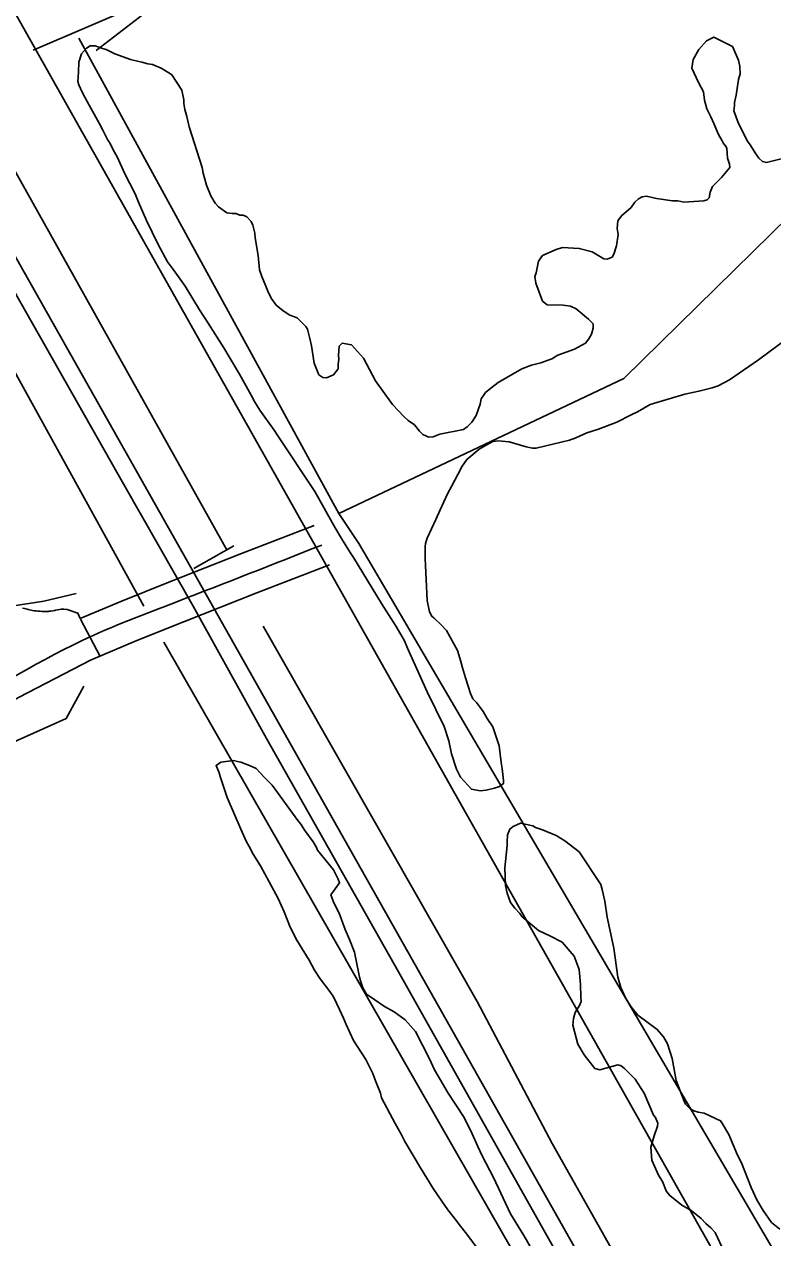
# Model space of a CAD drawing. Extents: x 3161564 to 3199464, y 849354 to 874788.
# Drawn here: x 3174189 to 3174720, y 857350 to 858211 of the extents above; entities that cross this region are included whole.
import ezdxf

# ---------------------------------------------------------------- set-up
doc = ezdxf.new("R2010")
doc.units = 0
for name, color, linetype in [('V-RAIL-TRAK', 7, 'Continuous'), ('V-ROAD-CNTR', 7, 'Continuous'), ('V-SITE-VEGE', 7, 'Continuous'), ('V-TOPO-SHOR', 7, 'Continuous')]:
    doc.layers.add(name, color=color, linetype=linetype)

msp = doc.modelspace()

# ---------------------------------------------------------------- linework, layer by layer
at = {"layer": 'V-RAIL-TRAK'}
msp.add_lwpolyline([(3175251.3, 856127.13), (3175191.76, 856229.73), (3175129.52, 856340.26), (3175033.39, 856511.99), (3174937.42, 856680.83), (3174825.26, 856879.43), (3174712.77, 857077.69), (3174579.2, 857317.01), (3174454.56, 857538.6), (3174360.61, 857704.4), (3174308.5, 857798.38), (3174259.25, 857884.57), (3174157.38, 858064.07)], dxfattribs=at)
at = {"layer": 'V-ROAD-CNTR'}
msp.add_line((3174228.65, 857789.17), (3174242.48, 857762.55), dxfattribs=at)
for points in [[(3173790.46, 858913.8), (3174494.5, 857665.26), (3175266.5, 856298.69), (3175883.32, 855209.31)], [(3173833.78, 858663.26), (3175153.4, 856327.19)], [(3174195.02, 858193.03), (3174538.64, 858340.17)], [(3174228.38, 857789.55), (3174257.26, 857801.68), (3174291.4, 857815.34), (3174342.92, 857835.65), (3174394.52, 857855.65)], [(3174095.76, 857688.97), (3174134.09, 857705.73), (3174185.1, 857733.8), (3174235.58, 857760.03), (3174268.64, 857773.92), (3174302.47, 857787.45), (3174353.84, 857807.71), (3174405.36, 857827.67)], [(3174214.75, 857796.27), (3174211.13, 857795.45), (3174210.87, 857795.39), (3174210.54, 857795.33), (3174210.18, 857795.26), (3174209.81, 857795.19), (3174209.04, 857795.06), (3174207.51, 857794.82), (3174206.42, 857794.68), (3174205.7, 857794.59), (3174205.26, 857794.54), (3174204.98, 857794.52), (3174204.86, 857794.51), (3174204.74, 857794.5), (3174204.79, 857794.5), (3174203.04, 857794.5), (3174201.39, 857794.55), (3174199.84, 857794.64), (3174198.39, 857794.76), (3174197.02, 857794.91), (3174195.75, 857795.07), (3174194.56, 857795.26), (3174193.46, 857795.46), (3174192.42, 857795.67), (3174191.45, 857795.88), (3174190.61, 857796.08), (3174188.86, 857796.55), (3174187.41, 857796.99)], [(3174214.75, 857796.27), (3174215.53, 857796.27), (3174216.76, 857796.22), (3174219.08, 857795.91), (3174226.79, 857793.22), (3174228.38, 857789.55)]]:
    msp.add_lwpolyline(points, dxfattribs=at)
msp.add_spline([(3174399.94, 857841.66), (3174296.93, 857801.4), (3174229.2, 857773.62), (3174127.46, 857719.2), (3174052.16, 857685.06), (3173961.17, 857632.69), (3173863.14, 857577.29), (3173775.71, 857514.54), (3173667.45, 857438.22), (3173583.49, 857382.19), (3173466.35, 857293.83), (3173326.4, 857196.79), (3173208.21, 857103.9), (3173124.86, 857039.72), (3173062.43, 856997.69), (3173002.89, 856961.44), (3172942.67, 856940.29), (3172702.79, 856854.83), (3172485.55, 856780.97), (3172303.01, 856726.42), (3172035.58, 856644.25), (3171830.5, 856588.83), (3171569.6, 856517.33), (3171436.98, 856474.5), (3171336.47, 856417.17), (3171269.48, 856387.43), (3171165.04, 856328.62), (3171074.12, 856263.69), (3171010.5, 856202.1), (3170960.01, 856128.15), (3170908.23, 856036.23), (3170872.29, 855999.76), (3170841.73, 855977.7), (3170780.31, 855922.54), (3170678.78, 855863.89), (3170336.88, 855673.91), (3170028.87, 855496.61), (3169695.41, 855304.91), (3169594.19, 855246.07), (3169533.35, 855211.92), (3169509.63, 855185.88), (3169432.59, 855099.93), (3169242.03, 854873.77), (3169195.15, 854813.12)], degree=3, dxfattribs=at)
at = {"layer": 'V-SITE-VEGE'}
for points in [[(3174571.47, 858012.02), (3174559.97, 858012.21), (3174556.68, 858014.86), (3174552.07, 858027.55), (3174551.41, 858032.38), (3174552.19, 858034.97), (3174553.81, 858043.1), (3174556.85, 858047.13), (3174566.56, 858051.42), (3174571.03, 858052.83), (3174582.89, 858052.26), (3174592.13, 858049.88), (3174600.2, 858044.92), (3174602.79, 858044.51), (3174606.16, 858045.94), (3174607.31, 858048.14), (3174609.26, 858054.05), (3174610.51, 858062.19), (3174609.83, 858066.28), (3174610.3, 858071.84), (3174612.95, 858075.5), (3174619.73, 858081.32), (3174622.38, 858084.99), (3174625.02, 858087.54), (3174627.64, 858088.98), (3174630.61, 858089.3), (3174637.63, 858087.7), (3174649.11, 858086.02), (3174652.81, 858085.96), (3174657.25, 858085.15), (3174671.36, 858086.02), (3174673.6, 858086.73), (3174675.11, 858088.19), (3174675.91, 858092.25), (3174677.46, 858096.31), (3174683.87, 858102.51), (3174686.15, 858105.44), (3174689.89, 858109.78), (3174689.64, 858112.05), (3174688.1, 858116.32), (3174687.77, 858123.37), (3174686.68, 858125.12), (3174685.35, 858126.74), (3174684.39, 858128.74), (3174681.75, 858133.23), (3174678.54, 858140.95), (3174676.39, 858145.69), (3174673.52, 858151.42), (3174671.73, 858157.59), (3174671.08, 858163.33), (3174667.48, 858170.06), (3174662.83, 858180.15), (3174663.68, 858186.45), (3174667.87, 858193.42), (3174673.17, 858199.64), (3174678.4, 858202.15), (3174691.65, 858195.62), (3174695.94, 858185.91), (3174696.98, 858181.44), (3174697.26, 858176.24), (3174696.08, 858172.18), (3174694.41, 858161.08), (3174693.21, 858155.91), (3174693.17, 858153.69), (3174692.74, 858149.99), (3174695.93, 858141.03), (3174702.4, 858128.31), (3174704.21, 858125.68), (3174708.18, 858119.31), (3174710.36, 858116.31), (3174712.92, 858114.04), (3174715.87, 858113.25), (3174728.16, 858116.39)], [(3174226.83, 858174.04), (3174227.26, 858177.38), (3174227.37, 858184.42), (3174229.33, 858190.32), (3174232.73, 858194.34), (3174235.36, 858196.16), (3174239.07, 858196.09), (3174244.23, 858194.15), (3174246.81, 858193.37), (3174253.07, 858190.3), (3174264.13, 858186.4), (3174270.04, 858184.83), (3174272.25, 858184.42), (3174276.31, 858183.24), (3174279.64, 858182.81), (3174285.91, 858180.11), (3174292.52, 858176.29), (3174293.41, 858175.55), (3174300.65, 858164.51), (3174302.02, 858157.81), (3174301.98, 858155.22), (3174302.64, 858150.76), (3174304.05, 858145.91), (3174305.78, 858138.46), (3174314.94, 858109.75), (3174315.62, 858105.66), (3174318.07, 858097.09), (3174321.28, 858089.62), (3174324.17, 858084.38), (3174326.72, 858081.74), (3174332.58, 858077.56), (3174336.28, 858077.13), (3174338.88, 858077.08), (3174341.83, 858075.92), (3174344.05, 858075.89), (3174346.63, 858074.73), (3174349.91, 858071.34), (3174350.98, 858068.72), (3174352.37, 858063.14), (3174352.69, 858059.79), (3174354.7, 858047.15), (3174355.65, 858037.12), (3174357.42, 858032.27), (3174360.28, 858025.54), (3174362.05, 858020.69), (3174364.57, 858016.2), (3174367.47, 858012.07), (3174372.6, 858007.91), (3174377.37, 858004.86), (3174382.53, 858002.92), (3174388.73, 857996.88), (3174389.81, 857995.01), (3174391.56, 857988.3), (3174392.58, 857983.1), (3174394.6, 857970.82), (3174397.81, 857962.61), (3174400.74, 857960.7), (3174403.33, 857960.29), (3174408.19, 857962.44), (3174411.6, 857966.83), (3174411.65, 857970.17), (3174412.08, 857973.5), (3174411.76, 857976.47), (3174412.24, 857982.77), (3174414.5, 857984.96), (3174421.15, 857983.73), (3174429.53, 857974.32), (3174438.16, 857958.23), (3174450.12, 857941.34), (3174458.51, 857932.67), (3174461.43, 857930.02), (3174465.83, 857926.98), (3174469.47, 857922.47), (3174471.65, 857920.21), (3174476.07, 857918.28), (3174479.05, 857918.6), (3174483.9, 857920.38), (3174500.64, 857923.81), (3174503.27, 857925.62), (3174506.66, 857928.9), (3174509.71, 857933.67), (3174512.44, 857941.79), (3174513.24, 857945.48), (3174516.28, 857949.88), (3174520.05, 857953.16), (3174525.31, 857957.15), (3174542.16, 857966.89), (3174548.88, 857969.37), (3174555.58, 857971.11), (3174563.42, 857973.95), (3174567.54, 857976.48), (3174579.48, 857980.73), (3174587.34, 857985.05), (3174589.61, 857987.98), (3174591.52, 857991.29), (3174592.71, 857995.72), (3174592.76, 857998.68), (3174589.48, 858002.08), (3174580.7, 858009.27), (3174576.65, 858011.19), (3174571.47, 858012.02)], [(3174619.71, 857934.21), (3174609.61, 857928.82), (3174596.55, 857923.84), (3174588.34, 857921.38), (3174580.5, 857917.8), (3174576.01, 857916.02), (3174552.19, 857910.49), (3174549.59, 857910.53), (3174545.15, 857911.34), (3174532.97, 857914.88), (3174525.57, 857915.75), (3174521.48, 857915.08), (3174518.49, 857913.64), (3174511.74, 857909.67), (3174503.09, 857902.4), (3174499.29, 857896.9), (3174498.14, 857894.32), (3174496.61, 857891.75), (3174492.39, 857883.66), (3174489.34, 857878.15), (3174483.95, 857866.74), (3174480.87, 857859.74), (3174474.71, 857846.49), (3174473.54, 857842.8), (3174473.5, 857840.58), (3174473.45, 857837.24), (3174473.36, 857832.05), (3174474.23, 857817.2), (3174474.72, 857802.36), (3174476.44, 857794.17), (3174478.25, 857791.17), (3174479.71, 857789.66), (3174484.82, 857785.13), (3174488.46, 857780.98), (3174496.39, 857766.76), (3174498.85, 857758.93), (3174499.89, 857754.46), (3174502, 857747.38), (3174505.52, 857736.19), (3174507.31, 857732.46), (3174509.87, 857729.82), (3174512.05, 857727.18), (3174514.58, 857723.43), (3174517.47, 857718.56), (3174521.45, 857712.56), (3174526.05, 857699.13), (3174527.33, 857687.24), (3174528.01, 857683.15), (3174528.98, 857674.61), (3174528.94, 857672.38), (3174526.31, 857670.2), (3174522.58, 857669.15), (3174516.62, 857667.76), (3174512.53, 857667.09), (3174506.25, 857668.31), (3174498.6, 857676.96), (3174495.73, 857682.57), (3174492.2, 857693.39), (3174490.13, 857702.7), (3174486.96, 857712.77), (3174474.76, 857737.45), (3174460.81, 857768.46), (3174458.67, 857773.69), (3174452.9, 857783.8), (3174447.48, 857792.42), (3174442.42, 857800.3), (3174422.56, 857832.9), (3174420.02, 857836.28), (3174413.88, 857846.39), (3174409.56, 857853.88), (3174395.15, 857879.71), (3174368.73, 857919.1), (3174366.2, 857923.22), (3174356.06, 857937.48), (3174352.07, 857943.48), (3174349.92, 857947.97), (3174341.64, 857962.95), (3174334.78, 857974.18), (3174330.46, 857981.68), (3174319.25, 857999.3), (3174313.1, 858008.67), (3174302.99, 858025.53), (3174294.66, 858037.16), (3174290.3, 858042.8), (3174283.46, 858055.53), (3174275.58, 858071.97), (3174269.86, 858085.05), (3174267.36, 858091.03), (3174259.82, 858105.62), (3174254.81, 858116.83), (3174251.57, 858122.82), (3174249.42, 858127.31), (3174247.97, 858129.18), (3174244.38, 858136.29), (3174241.86, 858141.15), (3174234.66, 858153.88), (3174230.34, 858162.12), (3174228.55, 858165.86), (3174227.48, 858168.47), (3174226.78, 858170.7), (3174226.83, 858174.04)], [(3174729.27, 857987.29), (3174717.63, 857978.58), (3174710.12, 857973.14), (3174689.49, 857959.02), (3174681.62, 857954.7), (3174677.15, 857953.29), (3174667.84, 857950.85), (3174657.79, 857948.79), (3174633.18, 857941.41), (3174624.2, 857936.36), (3174619.71, 857934.21)], [(3174513.17, 857338.68), (3174503.02, 857352.57), (3174497.57, 857359.34), (3174495.76, 857361.97), (3174489.58, 857369.86), (3174485.23, 857375.87), (3174479.07, 857384.87), (3174470.05, 857399.49), (3174458.86, 857418.22), (3174456.35, 857423.45), (3174452.02, 857430.94), (3174442.31, 857449.28), (3174441.63, 857452.63), (3174438.06, 857461.22), (3174436.29, 857466.44), (3174431.27, 857476.54), (3174422.59, 857490.04), (3174417.21, 857501.25), (3174415.44, 857505.73), (3174412.57, 857512.08), (3174408.27, 857521.06), (3174405.74, 857524.81), (3174398.84, 857533.82), (3174394.86, 857539.83), (3174390.9, 857546.94), (3174382.23, 857561.18), (3174377.56, 857570.53), (3174373.3, 857581.35), (3174369, 857590.7), (3174362.52, 857602.68), (3174356.4, 857613.9), (3174351.35, 857622.15), (3174348.47, 857627.76), (3174346.31, 857631.5), (3174342.37, 857640.1), (3174332.73, 857662.51), (3174327.79, 857677.43), (3174327.09, 857680.04), (3174324.95, 857685.27), (3174328.32, 857687.44), (3174337.25, 857688.78), (3174340.2, 857687.98), (3174342.42, 857687.58), (3174348.69, 857685.24), (3174353.47, 857682.94), (3174358.93, 857676.92), (3174364.77, 857671.25), (3174382.9, 857646.1), (3174385.08, 857643.47), (3174387.98, 857638.97), (3174393.78, 857631.09), (3174395.94, 857627.34), (3174397.02, 857625.1), (3174408.29, 857611.19), (3174411.51, 857604.46), (3174412.58, 857601.84), (3174406.51, 857593.41)], [(3174637.03, 857435.33), (3174635.64, 857437.05), (3174628.96, 857452.52), (3174622.67, 857462.47), (3174615.02, 857469.99), (3174612.59, 857472.05), (3174610.17, 857472.72), (3174597.43, 857469.16), (3174593.98, 857470.17), (3174586.31, 857479.77), (3174581.76, 857487.32), (3174578.2, 857500.74), (3174578.86, 857505.58), (3174579.86, 857509.73), (3174582.92, 857514.93), (3174584.28, 857517.7), (3174583.91, 857520.8), (3174583.83, 857529.77), (3174582.71, 857540.45), (3174579.19, 857549.74), (3174570.83, 857559.67), (3174562.51, 857564.09), (3174553.86, 857568.16), (3174542.39, 857577.73), (3174540.65, 857580.13), (3174537.17, 857583.89), (3174534.03, 857588.01), (3174531.56, 857594.54), (3174530.48, 857600.05), (3174530.04, 857612.47), (3174531.63, 857628.35), (3174531.61, 857630.76), (3174531.92, 857635.94), (3174533.61, 857640.09), (3174536.01, 857641.84), (3174541.16, 857644.29), (3174549.8, 857642.3), (3174551.88, 857641.28), (3174556.72, 857639.59), (3174566.42, 857635.53), (3174572.66, 857631.79), (3174582.72, 857623.93), (3174598.09, 857600.6), (3174599.16, 857597.16), (3174600.95, 857588.89), (3174602.76, 857577.53), (3174607.43, 857555.49), (3174610.35, 857534.81), (3174612.48, 857527.59), (3174615.65, 857520.37), (3174619.49, 857514.19), (3174624.37, 857508.02), (3174638.25, 857497.78), (3174642.78, 857492.64), (3174645.58, 857487.49), (3174648.77, 857477.17), (3174651.65, 857461.67), (3174657.29, 857446.88), (3174658.35, 857444.82), (3174661.48, 857441.74), (3174664.25, 857440.04), (3174667.36, 857439.03), (3174671.5, 857438.37), (3174683.28, 857432.95), (3174684.68, 857430.89), (3174689.22, 857423.34), (3174695.21, 857408.55), (3174698.01, 857403.06), (3174705.05, 857385.52), (3174708.92, 857376.93), (3174713.46, 857369.38), (3174719.4, 857360.8), (3174725.3, 857356.02)], [(3174406.51, 857593.41), (3174408.64, 857587.81), (3174412.22, 857580.34), (3174416.48, 857568.77), (3174419.7, 857561.67), (3174423.26, 857552.71), (3174426.67, 857534.85), (3174427.37, 857532.24), (3174429.15, 857527.39), (3174431.67, 857522.89), (3174437.54, 857518.72), (3174444.5, 857514.15), (3174451.49, 857510.33), (3174459.18, 857504.63), (3174466.46, 857496.35), (3174476.52, 857476.9), (3174480.1, 857469.05), (3174489.85, 857452.57), (3174501.06, 857435.32), (3174506.8, 857423.73), (3174510.73, 857414.76), (3174513.95, 857408.03), (3174521.86, 857392.69), (3174534.04, 857366.9), (3174543.43, 857351.53), (3174556.77, 857328.69)], [(3174685.76, 857339.83), (3174679.44, 857353.58), (3174676.31, 857357), (3174672.83, 857360.08), (3174669.36, 857363.5), (3174662.41, 857369.31), (3174655.82, 857373.05), (3174647.14, 857379.88), (3174645.75, 857381.59), (3174644.7, 857383.31), (3174641.89, 857389.84), (3174639.09, 857394.3), (3174634.52, 857404.96), (3174633.76, 857414.26), (3174636.11, 857422.22), (3174638.47, 857429.14), (3174638.79, 857431.21), (3174637.03, 857435.33)]]:
    msp.add_lwpolyline(points, dxfattribs=at)
at = {"layer": 'V-TOPO-SHOR'}
for p, q in [((3174332.76, 857837.72), (3174148.22, 858167.58)), ((3174309.03, 857825.03), (3174337.45, 857841.02))]:
    msp.add_line(p, q, dxfattribs=at)
for points in [[(3174273.5, 857798.38), (3173998.17, 858297.54), (3173671.32, 858869.53), (3173427.95, 859310.07), (3173342.69, 859494.81), (3173239.66, 859450.4)], [(3173285.84, 859464.61), (3173301.83, 859430.86), (3173383.54, 859182.17), (3173429.73, 859041.84), (3173557.63, 858663.47), (3173651.78, 858377.48), (3173705.07, 858208.72), (3173729.94, 858130.56), (3173738.82, 858089.71), (3173749.48, 858061.29), (3173767.24, 858034.64), (3173790.33, 858016.88), (3173850.73, 857983.13), (3173976.85, 857917.4), (3174017.71, 857890.75), (3174072.77, 857842.79), (3174117.18, 857810.82), (3174149.16, 857798.38), (3174168.7, 857796.61), (3174202.45, 857801.94), (3174225.54, 857807.27)], [(3174239.75, 858192.74), (3174285.94, 858228.26), (3174525.75, 858327.74), (3174662.53, 858388.14)], [(3174227.32, 858201.62), (3174412.06, 857864.11), (3174614.57, 857960.03), (3174797.53, 858139.45)], [(3174724.7, 857334.75), (3174426.27, 857842.79), (3174412.06, 857864.11)], [(3174358.36, 857784), (3174510.3, 857517.54), (3174563.52, 857416.86)], [(3173944.88, 857124.25), (3173861.39, 856715.69), (3173786.78, 856355.09), (3173831.19, 856339.1), (3173863.16, 856339.1), (3173905.8, 856351.53), (3173983.96, 856379.96), (3174065.67, 856394.17), (3174129.62, 856415.48), (3174275.28, 856467), (3174863.26, 856673.06), (3174886.35, 856696.15), (3174889.9, 856710.36), (3174884.57, 856726.35), (3174754.9, 856962.6), (3174529.3, 857351.63), (3174287.71, 857772.63)], [(3173065.58, 856965.27), (3173518.55, 857304.55), (3173681.97, 857421.79), (3173761.91, 857471.53), (3173802.77, 857498.18), (3173847.18, 857531.93), (3173920.01, 857576.34), (3174067.45, 857650.95), (3174218.44, 857718.45), (3174230.87, 857741.54)], [(3174563.52, 857416.86), (3175364.06, 855997.81), (3176042.76, 854791.62)]]:
    msp.add_lwpolyline(points, dxfattribs=at)

doc.saveas('drawing.dxf')
